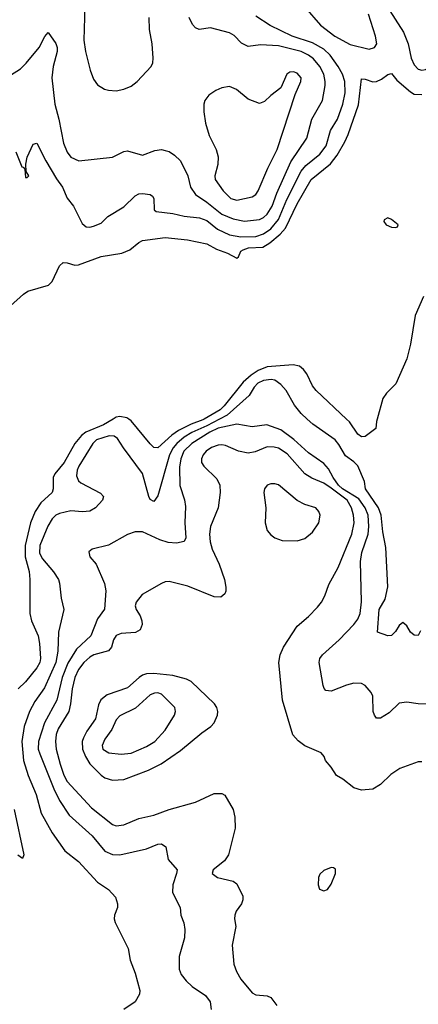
# Model space of a CAD drawing. Header units: inches. Extents: x 884549 to 1028252, y 526810 to 653624.
# Tile 842 of 1056: x 985658 to 987771, y 606897 to 612118. Entities that reach past the tile are written whole.
import ezdxf

# ---------------------------------------------------------------- set-up
doc = ezdxf.new("R2010")
doc.units = ezdxf.units.IN
doc.header["$MEASUREMENT"] = 0
doc.layers.add('A9680', color=7, linetype='Continuous')
doc.layers.add('A9681', color=7, linetype='Continuous')

msp = doc.modelspace()

# ---------------------------------------------------------------- linework, layer by layer
at = {"layer": 'A9680', "color": 5}
for points, elevation in [([(986153.8, 610000), (986102.5, 609970), (986009.1, 609930.9), (985986.8, 609913.2), (985951.5, 609870), (985893.9, 609770), (985844.6, 609710), (985835.4, 609690), (985836.3, 609630), (985830.2, 609610), (985770, 609556.2), (985739.9, 609510), (985715.2, 609450), (985686.7, 609330), (985687.6, 609270), (985708.4, 609191.6), (985713, 609150), (985711.6, 608970), (985721.7, 608930), (985756.6, 608850), (985764.2, 608810), (985769.5, 608730), (985765.5, 608710), (985750, 608681.4), (985690, 608607.2), (985650.1, 608569.9)], 2120), ([(986717.2, 610000), (986650, 609964.9), (986570, 609929.2), (986530, 609904.9), (986491.1, 609870), (986471.9, 609848.1), (986451.7, 609810), (986390, 609592.7), (986370, 609562.4), (986350, 609574), (986342.8, 609590), (986310, 609712.4), (986208.6, 609848.6), (986177.7, 609897.7), (986159.5, 609910), (986131.8, 609911.8), (986066.3, 609890), (986046.2, 609870), (985972.2, 609750), (985962.2, 609730), (985958.8, 609698.8), (985970, 609672.7), (985982.2, 609662.2), (986086.5, 609606.5), (986102, 609590), (986098, 609570), (986060.9, 609530), (986030, 609511.6), (985990.8, 609509.2), (985930, 609513.5), (985870, 609500.2), (985850, 609489.9), (985830, 609472), (985807.1, 609432.9), (985765.7, 609330), (985763, 609290), (985779, 609259), (985836.8, 609190), (985863.5, 609150), (985870.2, 609130), (985877.5, 609050), (985891.6, 608990), (985863.7, 608870), (985861, 608770), (985850.4, 608710), (985790, 608574.8), (985738.3, 608501.7), (985710.2, 608450.2), (985682.7, 608370), (985669, 608290), (985677.7, 608190), (985702.8, 608110), (985745.8, 608010), (985772.7, 607910), (985830, 607805.2), (985897.8, 607710), (985970, 607653.6), (986070, 607544.9), (986130, 607504.9), (986165.5, 607465.5), (986177.1, 607430), (986176.4, 607410), (986161.6, 607370), (986159.3, 607350), (986164.4, 607330), (986233, 607193), (986243.7, 607130), (986270, 607061), (986295.5, 606970), (986293.4, 606950), (986270.4, 606909.6), (986210, 606869.3)], 2140), ([(987848.7, 608488.7), (987769.7, 608489.7), (987710, 608498.4), (987670, 608494.5), (987617.1, 608442.9), (987570, 608414.5), (987550, 608414), (987538.2, 608430), (987532.7, 608450), (987529.8, 608530), (987521.1, 608550), (987490, 608587.4), (987470, 608598.4), (987430, 608599.4), (987390, 608589.8), (987310, 608556.9), (987281.4, 608561.5), (987271.4, 608571.4), (987267, 608587), (987245.7, 608710), (987249.7, 608730), (987263, 608750), (987351.1, 608828.9), (987430, 608911.5), (987450, 608938.9), (987462.5, 608970), (987470.5, 609030.5), (987465.2, 609245.2), (987472.5, 609292.5), (987505.1, 609390), (987509.2, 609430.8), (987505.2, 609490), (987490, 609530), (987456.4, 609576.4), (987370, 609630), (987347.6, 609650), (987319.1, 609690), (987296.1, 609736.1), (987270, 609764.1), (987190, 609821.5), (987111.6, 609891.6), (987042.5, 609942.5), (986969, 609969), (986890, 609959.9), (986810, 609973), (986710, 609951.2), (986667, 609930), (986570, 609869.9), (986528.9, 609830), (986512, 609790), (986505.7, 609745.7), (986507.2, 609647.2), (986532.1, 609572), (986537.1, 609537.1), (986532.9, 609450), (986539.3, 609370), (986529.6, 609350.4), (986490, 609342.9), (986446, 609346), (986400.6, 609360.6), (986310, 609401.5), (986270, 609403.1), (986230, 609388.5), (986130, 609331.2), (986042, 609310), (986024.5, 609295.5), (986030.7, 609270), (986063, 609230), (986108.3, 609128.3), (986114.5, 609090), (986108.7, 608991.3), (986070, 608941.6), (986035.2, 608850), (985959.1, 608780.9), (985913.8, 608706.2), (985883.8, 608630), (985856, 608510), (985790.4, 608389.6), (985757.6, 608290), (985756.6, 608250), (985764.6, 608224.6), (985838.6, 608038.6), (985870, 607978), (985920.5, 607900.5), (986042.9, 607790), (986108.8, 607708.8), (986150, 607691.5), (986190, 607689.2), (986330, 607721.1), (986390, 607745.5), (986410, 607747.2), (986432.2, 607732.2), (986444.7, 607664.7), (986492.8, 607610), (986490.2, 607590), (986469.4, 607530), (986468.5, 607490), (986508.7, 607410), (986513, 607370), (986528.7, 607328.7), (986534.3, 607294.3), (986531.4, 607250), (986502.9, 607150), (986503.2, 607083.2), (986514.8, 607054.8), (986541.2, 607021.2), (986572, 606992), (986644, 606944), (986668, 606910), (986673, 606870)], 2160), ([(986636.2, 610000), (986630, 609996.3), (986566.9, 609973.1), (986500.3, 609939.7), (986465.1, 609914.9), (986390, 609848.3), (986370, 609849.8), (986350, 609868.2), (986250, 609991.1), (986236.2, 610000)], 2120), ([(987783.5, 608876.5), (987770, 608853.3), (987750, 608853.5), (987730, 608871), (987710, 608904), (987690, 608921.1), (987670, 608906), (987650, 608873), (987630, 608853), (987610, 608851.2), (987554.5, 608870), (987564.1, 608990), (987595.3, 609044.7), (987609.3, 609110), (987599.7, 609319.7), (987583.1, 609403.1), (987573.7, 609490), (987560.8, 609530), (987490.6, 609630), (987485.3, 609670), (987450, 609751.9), (987430, 609774.3), (987385.1, 609805.1), (987350, 609865.4), (987330, 609890.9), (987212.6, 609972.6), (987182.6, 610000)], 2140), ([(987553.3, 610000), (987550, 609988), (987545.5, 609950), (987490, 609908.7), (987470, 609906.9), (987450, 609920.4), (987405.7, 609985.7), (987390.5, 610000)], 2120), ([(987790, 608182.4), (987770, 608182), (987673.3, 608146.7), (987624.9, 608115.1), (987570, 608063), (987530, 608038), (987470, 608033.1), (987430, 608043.9), (987370.7, 608090.7), (987337.6, 608110), (987310, 608154), (987279.5, 608190), (987271.5, 608211.5), (987257.2, 608230), (987170, 608268), (987134.5, 608294.5), (987106.2, 608326.2), (987050.9, 608510), (987031.6, 608710), (987038.4, 608750), (987056.1, 608790), (987130, 608902.4), (987190, 608953.4), (987236.9, 609003.1), (987258.2, 609030), (987276.4, 609063.6), (987297, 609123), (987346.7, 609213.3), (987419.7, 609390), (987431.6, 609450), (987428, 609490), (987417.6, 609530), (987394.6, 609570), (987310, 609634.3), (987270, 609661), (987207.7, 609687.7), (987170, 609709.9), (987076.1, 609816.1), (987030, 609846.3), (987008, 609852), (986970, 609852.3), (986907, 609827), (986870, 609819.6), (986818.4, 609830), (986750, 609859.8), (986730, 609863.9), (986710, 609861.4), (986674.4, 609850), (986647.6, 609830), (986631.4, 609810), (986622.6, 609790), (986622.8, 609770), (986634, 609750), (986704, 609684), (986719.1, 609650), (986721.5, 609610), (986710.2, 609530.2), (986669, 609431), (986664.1, 609390), (986668.2, 609350), (986678.4, 609310), (986715.4, 609230), (986743.2, 609150), (986751.9, 609108.1), (986751.9, 609088.1), (986746.6, 609073.4), (986724.1, 609055.9), (986690, 609056.9), (986550, 609114.5), (986450, 609138.3), (986430, 609136.9), (986410, 609128), (986307.2, 609070), (986275.6, 609030), (986270.3, 609010), (986275.8, 608990), (986296.2, 608956.2), (986306, 608930), (986306.7, 608910), (986296.6, 608883.4), (986271.6, 608868.4), (986196.1, 608863.9), (986170, 608852.3), (986156.3, 608830), (986145.1, 608790), (986129.6, 608770.4), (986050.8, 608749.2), (986030, 608737.2), (985998.3, 608710), (985970, 608672.5), (985951.1, 608630), (985935.9, 608570), (985928.3, 608490), (985919.5, 608450), (985862.4, 608357.6), (985852.3, 608327.7), (985847.9, 608290), (985851.7, 608250), (985872.1, 608170), (985892, 608112), (985910, 608078.3), (986038.9, 607938.9), (986150, 607850.2), (986170, 607842.7), (986210, 607847.9), (986290, 607882), (986370, 607899), (986450, 607930.1), (986590, 607968.6), (986690, 608015.5), (986730, 608014.9), (986745.3, 608005.3), (986790.3, 607930), (986798.3, 607890), (986801.3, 607830), (986764.4, 607690), (986743.1, 607656.9), (986683.8, 607610), (986678, 607590), (986706.8, 607570), (986789.2, 607549.2), (986810, 607536.5), (986841.1, 607470), (986842, 607450), (986833.7, 607430), (986806, 607390), (986798.3, 607370), (986796.9, 607350), (986804.6, 607310), (986784.6, 607210), (986794.3, 607110), (986807.6, 607070), (986830.3, 607030), (986890, 606957.1), (986910, 606946.4), (986970, 606942), (986990, 606932.4), (987021.6, 606890)], 2180), ([(985628.9, 607930), (985680.5, 607690), (985674, 607670), (985648.2, 607688.2)], 2120)]:
    msp.add_lwpolyline(points, dxfattribs=dict(at, elevation=elevation))
for points, elevation in [([(987010, 609657.7), (986990, 609656.9), (986970, 609648.9), (986955.9, 609630), (986952.4, 609610), (986963.2, 609530), (986959.5, 609450), (986970.2, 609410), (986990, 609386.5), (987010, 609371.3), (987050, 609357.2), (987130, 609354.2), (987170, 609367.3), (987210, 609401.3), (987243.7, 609450), (987250.5, 609490), (987244, 609510), (987228.3, 609530), (987170, 609547.8), (987130, 609568.5), (987030, 609652)], 2220), ([(986370, 608650.7), (986330, 608649), (986310, 608642.6), (986291.6, 608630), (986230, 608575.8), (986122.7, 608537.3), (986088.3, 608511.7), (986075.3, 608484.7), (986060.5, 608410), (986014.8, 608345.2), (985996, 608310), (985990.1, 608289.9), (985991.6, 608250), (986007, 608210), (986030, 608171.6), (986090, 608111.6), (986110, 608098.1), (986150, 608084.5), (986210, 608089.6), (986341.6, 608138.4), (986407.7, 608172.3), (986510, 608242.2), (986623.3, 608336.7), (986670.8, 608370), (986689.8, 608390), (986707.2, 608430), (986708.1, 608450), (986702.9, 608470), (986690.4, 608490.4), (986567.8, 608607.8), (986541.7, 608621.7), (986470, 608639.9)], 2220), ([(986390, 608547.7), (986373.3, 608546.7), (986350, 608537.2), (986272.1, 608467.9), (986190, 608426), (986170, 608404.7), (986146.2, 608353.8), (986110, 608303.6), (986095.5, 608270), (986098.6, 608250), (986130.7, 608230.7), (986196.2, 608223.8), (986250, 608229.4), (986330, 608263.2), (986374.7, 608290), (986430, 608350.3), (986478.9, 608430), (986485.1, 608450), (986481.1, 608470), (986410, 608542)], 2240), ([(987310, 607622.9), (987270, 607606), (987250, 607587), (987242.8, 607570), (987240.7, 607530), (987247.3, 607507.3), (987270, 607498.9), (987290, 607506.3), (987310, 607533.4), (987332.6, 607590), (987332.6, 607612.6), (987320.9, 607620.9)], 2220)]:
    msp.add_lwpolyline(points, close=True, dxfattribs=dict(at, elevation=elevation))
at = {"layer": 'A9681', "color": 5}
for points, elevation in [([(986003.1, 612190), (985998.9, 612010), (986007, 611950), (986032.2, 611850), (986050, 611802.8), (986070, 611773.4), (986107.3, 611750), (986130, 611744.2), (986170, 611741.7), (986210, 611749), (986250, 611766), (986280.5, 611790), (986354.5, 611870), (986364.2, 611890), (986366.2, 611913.8), (986359.7, 611990), (986346, 612066), (986345.4, 612130)], 2180), ([(987170, 612184.4), (987252.2, 612090), (987328.3, 612030), (987410, 611987.4), (987510, 611961.1), (987539.3, 611970), (987551, 611990), (987544.1, 612030), (987507.2, 612147.2)], 2140), ([(987605.3, 612190), (987692.3, 612052.3), (987717.5, 611990), (987733.4, 611913.4), (987750, 611879.2), (987770, 611856.6), (987790, 611850.8), (987810, 611854.5), (987930, 611906.1), (988018.2, 611950), (988044.6, 611970), (988059.5, 611990), (988070, 612015.5), (988074.5, 612050), (988054.7, 612205.3)], 2140), ([(985610, 611823.7), (985662.8, 611857.2), (985693, 611887), (985761.1, 611970), (985791.4, 612028.6), (985810, 612050.8), (985850, 611991.8), (985856.6, 611970), (985857.4, 611950), (985836.3, 611870), (985827.9, 611810), (985843.8, 611670), (985865.2, 611590), (985890, 611464), (985910, 611414.9), (985930, 611388.9), (985971.1, 611368.9), (986150, 611388.4), (986210, 611418.4), (986230, 611422.4), (986310, 611400.3), (986375, 611424.9), (986410, 611429), (986430, 611425.2), (986450, 611418.9), (986479.8, 611399.8), (986510.1, 611370.1), (986549.1, 611290), (986564.4, 611230), (986590, 611191.3), (986650, 611151.3), (986730, 611087.2), (986790, 611061.7), (986850, 611049.6), (986930, 611059.3), (986950, 611069), (986970, 611087), (986996.6, 611130), (987021.4, 611198.6), (987096.3, 611363.7), (987179.9, 611490), (987206.1, 611590), (987264.1, 611690), (987278, 611770), (987278.4, 611790), (987269.9, 611830), (987249.9, 611870), (987215.3, 611910), (987189.1, 611930), (987150, 611949.5), (987030, 611979.9), (986934.5, 611985.5), (986870, 611975.6), (986833.6, 611993.6), (986794.4, 612034.4), (986770, 612048.2), (986670, 612075.1), (986610, 612066.9), (986590, 612075.1), (986573.5, 612093.5), (986556, 612130)], 2160), ([(985637.6, 611417.6), (985670, 611338), (985676.9, 611336.9), (985686, 611326), (985690, 611282), (985698, 611282), (985706, 611290), (985692.9, 611312.9), (985691.5, 611351.5), (985698.3, 611390), (985730, 611458), (985750, 611463.8), (985797.5, 611370), (985853.9, 611273.9), (985885.7, 611230), (985910, 611171.8), (985943.5, 611130), (985990, 611037.3), (986010, 611020.4), (986030, 611018), (986050, 611022.7), (986090, 611039.6), (986125.4, 611074.6), (986210, 611125.4), (986270, 611184.4), (986290, 611195), (986310, 611196.8), (986350, 611191.2), (986362.5, 611182.4), (986370.2, 611170), (986370.3, 611110.3), (986381.8, 611101.8), (986470, 611090.8), (986530, 611076.6), (986611.9, 611068.1), (986650, 611052.7), (986707.5, 611007.5), (986770, 610976.8), (986830, 610966.6), (986910, 610968.1), (986950, 610982.6), (986990, 611009.1), (987030, 611059.3), (987074.6, 611165.4), (987150, 611314.1), (987174.5, 611345.5), (987250, 611405.8), (987283.2, 611450), (987305.9, 611530), (987342.8, 611590), (987371, 611670), (987382.7, 611730), (987381.8, 611790), (987370.3, 611830), (987346.8, 611870), (987303.7, 611930), (987270, 611961.4), (987210, 611995.7), (987103.2, 612030), (986986.8, 612086.8), (986910, 612136.8)], 2140), ([(985610, 610601.5), (985678.1, 610661.9), (985702.3, 610677.7), (985811, 610710), (985830.8, 610730), (985870, 610813.4), (985889.7, 610830.2), (985910, 610828.9), (985950, 610817.1), (985970, 610817.9), (986090, 610862.6), (986199.7, 610880.3), (986242.2, 610897.8), (986290, 610937.2), (986310, 610946.7), (986430, 610963.5), (986548.4, 610951.6), (986650, 610929.5), (986701.9, 610901.9), (986760.7, 610880.7), (986810, 610852.7), (986818.9, 610861.1), (986829.7, 610890), (986842.3, 610897.7), (986872, 610908), (986947.9, 610912.1), (986984.9, 610935.1), (987038.8, 610981.2), (987066.6, 611013.4), (987130, 611141), (987203.6, 611270), (987306, 611354), (987340.4, 611399.6), (987382, 611470), (987400.2, 611510), (987453.8, 611666.2), (987470, 611803.8), (987490, 611802.4), (987530, 611789.1), (987550, 611791.1), (987576.7, 611803.3), (987610, 611827.4), (987630, 611832.2), (987656.8, 611796.8), (987730, 611735.6), (987750, 611723.5), (987790, 611721.5)], 2120), ([(987798.5, 610650), (987755, 610550), (987730, 610397), (987710, 610319.6), (987652.4, 610187.6), (987602.8, 610137.2), (987584, 610110), (987553.3, 610000)], 2120), ([(987390.5, 610000), (987230, 610151.2), (987210, 610176.9), (987180.3, 610240.3), (987163.1, 610263.1), (987140.7, 610280.7), (987107.6, 610287.6), (986970, 610277.9), (986922.1, 610257.9), (986886.2, 610233.8), (986843.3, 610196.7), (986742.3, 610070), (986720.3, 610050), (986636.2, 610000)], 2120), ([(987182.6, 610000), (987150, 610029.8), (987114.7, 610074.7), (987071.3, 610151.3), (987043.4, 610183.4), (987010, 610206.3), (986990.8, 610210.8), (986950, 610205), (986920.9, 610190), (986900.4, 610170), (986874.8, 610125.2), (986758.4, 610021.6), (986717.2, 610000)], 2140), ([(986236.2, 610000), (986226.3, 610006.3), (986190, 610013.8), (986170, 610009.5), (986153.8, 610000)], 2120)]:
    msp.add_lwpolyline(points, dxfattribs=dict(at, elevation=elevation))
for points, elevation in [([(987110, 611841.5), (987090, 611839.1), (987074.9, 611830), (987042.4, 611757.6), (986990, 611716.9), (986956.1, 611683.9), (986930, 611673.3), (986870, 611696.9), (986808.3, 611748.3), (986770, 611763.8), (986730, 611757.6), (986697.2, 611742.8), (986661.8, 611718.2), (986639.3, 611690), (986634.4, 611670), (986635.3, 611630), (986643.7, 611570), (986663.4, 611503.4), (986700.2, 611430), (986710.2, 611390.2), (986708.3, 611350), (986692, 611290), (986693.7, 611270), (986736.6, 611210), (986776.9, 611170), (986810, 611161), (986850, 611169.4), (986890, 611178.2), (986910, 611191.5), (986922.9, 611210), (986973.5, 611330), (987022.6, 611430), (987119.3, 611720.7), (987148.4, 611790), (987149.7, 611810), (987130, 611835.1)], 2180), ([(987610, 611067), (987590, 611056), (987588.3, 611048.3), (987600.2, 611030), (987630, 611018.2), (987650, 611016.1), (987660.2, 611019.8), (987664.7, 611030), (987630, 611058.2)], 2120)]:
    msp.add_lwpolyline(points, close=True, dxfattribs=dict(at, elevation=elevation))

doc.saveas('drawing.dxf')
